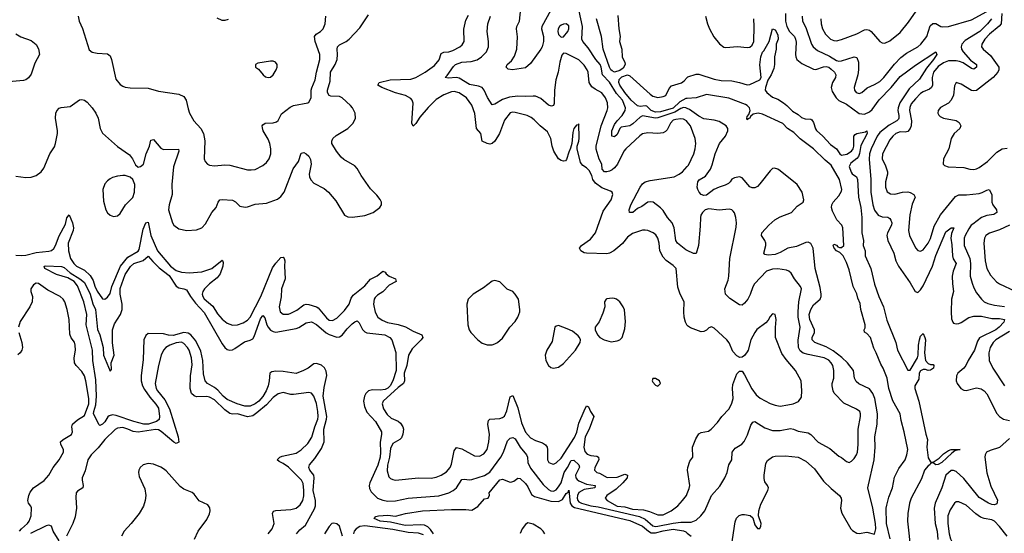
# Model space of a CAD drawing. Header units: inches. Extents: x 1682530 to 1839546, y 640742 to 791647.
# Tile 718 of 923: x 1804761 to 1812488, y 704994 to 709022. Entities that reach past the tile are written whole.
import ezdxf

# ---------------------------------------------------------------- set-up
doc = ezdxf.new("R2010")
doc.units = ezdxf.units.IN
doc.header["$MEASUREMENT"] = 0
doc.layers.add('B8700', color=7, linetype='Continuous')
doc.layers.add('B8710', color=7, linetype='Continuous')

msp = doc.modelspace()

# ---------------------------------------------------------------- linework, layer by layer
at = {"layer": 'B8700', "color": 5}
for points, elevation in [([(1808957.8, 709150), (1808859.8, 708970), (1808857.3, 708950), (1808871.9, 708890), (1808871.9, 708850), (1808860.6, 708810), (1808850, 708790.8), (1808770, 708679.3), (1808730, 708645.1), (1808629.8, 708629.8), (1808595.3, 708635.3), (1808578, 708650), (1808587.6, 708670), (1808619.8, 708700.2), (1808644.1, 708735.9), (1808661.5, 708790), (1808667, 708887), (1808659.2, 708950), (1808662.6, 708970), (1808683.5, 709010), (1808695, 709110)], 440), ([(1804730, 707794.6), (1804810, 707785.7), (1804850, 707787.2), (1804890, 707800.3), (1804929.6, 707830), (1804950, 707857.3), (1804997.4, 707970), (1805033.9, 708026.1), (1805043.2, 708050), (1805057, 708130), (1805057.6, 708150), (1805042.1, 708250), (1805045.6, 708290), (1805051.9, 708308.1), (1805070, 708328), (1805086.2, 708333.8), (1805157.7, 708342.3), (1805230, 708394.4), (1805250, 708396.3), (1805270, 708390.5), (1805290, 708375.3), (1805330.5, 708330.5), (1805358.2, 708290), (1805376.2, 708250), (1805391.8, 708170), (1805411.5, 708131.5), (1805530, 708028.2), (1805622.3, 707962.3), (1805647.7, 707930), (1805670, 707884.7), (1805690, 707866), (1805710, 707871), (1805732, 707890), (1805753.1, 707970), (1805779.3, 708030), (1805790, 708077.1), (1805810, 708081.7), (1805870, 708015.6), (1805890, 708004.7), (1806006.4, 708006.4), (1806011, 707990), (1805967.8, 707867.8), (1805955.5, 707730), (1805958.3, 707650), (1805935, 707570), (1805930.2, 707530), (1805959.7, 707430), (1805971.5, 707410), (1806010, 707381.8), (1806071.6, 707368.4), (1806150, 707373.4), (1806190, 707389.1), (1806219.1, 707420.9), (1806269.9, 707510.1), (1806304, 707550), (1806318.5, 707590), (1806331.9, 707608.1), (1806350, 707611.9), (1806430, 707606), (1806454, 707594), (1806490, 707560.3), (1806530, 707552.9), (1806550, 707554.3), (1806610, 707575.5), (1806697.5, 707582.5), (1806785.2, 707614.8), (1806810, 707636), (1806836.5, 707670), (1806907.2, 707852.8), (1806947.9, 707910), (1806970, 707975.5), (1806990, 707980.3), (1807010, 707970.3), (1807030, 707952), (1807044.6, 707924.6), (1807049.3, 707890), (1807033.2, 707810), (1807036.1, 707790), (1807046.5, 707766.5), (1807070, 707741.1), (1807150, 707699.5), (1807184.9, 707670), (1807242.2, 707602.2), (1807310.4, 707490.4), (1807336.1, 707476.1), (1807372.8, 707472.8), (1807470, 707487), (1807534.5, 707510), (1807587, 707550), (1807600.5, 707570), (1807600.5, 707590), (1807590.8, 707610.8), (1807564.7, 707644.7), (1807515.3, 707695.3), (1807440.7, 707800.7), (1807410, 707855.6), (1807390, 707876.3), (1807305.4, 707925.4), (1807283, 707943), (1807246.9, 707990), (1807211.2, 708050), (1807209.7, 708070), (1807218, 708090), (1807245.8, 708114.2), (1807335.6, 708170), (1807376.9, 708210), (1807396.9, 708250), (1807394, 708290), (1807372.6, 708330), (1807356.4, 708350), (1807291.3, 708410), (1807270, 708419.8), (1807203.3, 708423.3), (1807188.9, 708428.9), (1807177.7, 708450), (1807177.8, 708470), (1807198.9, 708541.1), (1807199.6, 708610), (1807236.8, 708670), (1807252.2, 708710), (1807256.3, 708750), (1807251.6, 708790), (1807255.6, 708810), (1807270, 708824.4), (1807322.9, 708850), (1807347.8, 708870), (1807430, 708959.5), (1807499.5, 709060.5)], 520), ([(1805219.5, 709050), (1805228.1, 709011.9), (1805253.6, 708953.6), (1805306, 708786), (1805330, 708766.8), (1805370, 708758.8), (1805450, 708753.4), (1805470, 708738.8), (1805482.4, 708710), (1805515.8, 708555.8), (1805550, 708514), (1805570, 708502), (1805590, 708493.4), (1805628.1, 708488.1), (1805770, 708485.5), (1805850, 708460.5), (1806010, 708439.5), (1806050, 708419.1), (1806066.4, 708390), (1806082.3, 708322.3), (1806094.9, 708290), (1806128.2, 708230), (1806183.1, 708170), (1806202.6, 708130), (1806212.9, 708072.9), (1806208.5, 707930), (1806216.3, 707910), (1806234.8, 707890), (1806250, 707881.6), (1806290, 707875.8), (1806370, 707883.1), (1806410, 707881.7), (1806550, 707846), (1806576.6, 707843.4), (1806610, 707848.5), (1806670, 707879.5), (1806698, 707902), (1806718.7, 707930), (1806731.6, 707970), (1806733.3, 708010), (1806724.7, 708050), (1806710, 708086), (1806671.6, 708150), (1806665.6, 708174.4), (1806665.1, 708190), (1806670, 708198.8), (1806688.2, 708211.8), (1806750, 708213.1), (1806777.8, 708222.2), (1806790, 708230.7), (1806815.6, 708284.4), (1806882.5, 708337.5), (1806910, 708350.3), (1807022, 708370), (1807030, 708374.8), (1807049.6, 708410), (1807048.8, 708468.8), (1807052.7, 708487.3), (1807080.7, 708550), (1807090.6, 708610), (1807117.8, 708710), (1807117.2, 708750), (1807079.8, 708850), (1807074.5, 708890), (1807087.8, 708910), (1807121.6, 708930), (1807143.5, 708950), (1807159.7, 708990), (1807163.5, 709050)], 540), ([(1806396.7, 709023.3), (1806370, 709016.2), (1806350, 709017), (1806310, 709034.5)], 540), ([(1810000, 706622.7), (1809985, 706650), (1809976.8, 706690), (1809973.3, 706730), (1809975.6, 706810), (1809944.2, 706870), (1809925.6, 706925.6), (1809911.7, 707070), (1809890, 707094.7), (1809833.8, 707133.8), (1809810, 707160.5), (1809784.7, 707210), (1809779.4, 707270), (1809769.8, 707309.8), (1809753.8, 707333.8), (1809731.7, 707351.7), (1809690, 707369.7), (1809670, 707372.2), (1809650, 707370.9), (1809570, 707346.2), (1809530, 707317.6), (1809492.2, 707267.8), (1809471.8, 707248.2), (1809424.6, 707210), (1809389.5, 707190.5), (1809370, 707186.6), (1809209.8, 707189.8), (1809190, 707193.6), (1809163.7, 707210), (1809155.1, 707230), (1809169.5, 707250), (1809239.6, 707300.4), (1809280.8, 707350), (1809339.8, 707520.2), (1809402, 707610), (1809414.7, 707650), (1809409.4, 707670), (1809398, 707678), (1809330, 707703.5), (1809280.3, 707740.3), (1809259.4, 707770), (1809250, 707799.6), (1809230, 707838.3), (1809210, 707859.7), (1809179.6, 707879.6), (1809163.3, 707903.3), (1809135.1, 708010), (1809135.8, 708030), (1809149.6, 708070), (1809152.2, 708092.2), (1809150, 708206), (1809143.6, 708196.4), (1809130, 708194), (1809110, 708169), (1809101.4, 708138.6), (1809094.9, 708050), (1809084.7, 708015.3), (1809070, 707984), (1809053.3, 707926.7), (1809043.8, 707916.2), (1809030, 707911.8), (1809010, 707917.4), (1808990, 707931.6), (1808953.7, 707990), (1808940.4, 708030), (1808929.8, 708090), (1808901.9, 708141.9), (1808845.1, 708190), (1808798, 708238), (1808775, 708255), (1808743.7, 708270), (1808650, 708294.9), (1808630, 708297.4), (1808609.4, 708290.6), (1808566.6, 708233.4), (1808527.6, 708130), (1808491.1, 708068.9), (1808470, 708050.7), (1808450, 708047.1), (1808430, 708050.6), (1808389.7, 708070), (1808379.2, 708130), (1808346.9, 708170), (1808332.9, 708287.1), (1808310, 708351.5), (1808268.7, 708410), (1808210, 708448.5), (1808170, 708459.9), (1808150, 708457.8), (1808090, 708432.9), (1808030, 708395.7), (1807965.6, 708334.4), (1807901.5, 708258.5), (1807870, 708208.2), (1807850, 708187.8), (1807839.7, 708210), (1807848.7, 708368.7), (1807841.4, 708390), (1807830, 708404.1), (1807790, 708427), (1807710, 708447.6), (1807602.4, 708490), (1807572, 708510), (1807581.2, 708530), (1807669.2, 708550.8), (1807830, 708557), (1807870, 708569.5), (1807942.2, 708610), (1808016.7, 708663.3), (1808053.4, 708706.6), (1808070, 708758), (1808090, 708766.8), (1808129.4, 708770.6), (1808159.2, 708780.8), (1808215.1, 708810), (1808234.5, 708825.5), (1808248.4, 708850), (1808247.1, 708947.1), (1808261.8, 709018.2), (1808283, 709057)], 480), ([(1810000, 708221.4), (1809992.9, 708230), (1809970, 708241), (1809950, 708243.6), (1809910, 708240.2), (1809890, 708233.1), (1809868.6, 708210), (1809842.2, 708157.8), (1809830, 708145.3), (1809810, 708134.6), (1809770, 708129.1), (1809690, 708136.2), (1809650, 708127.1), (1809628.3, 708111.7), (1809518.8, 708010), (1809503.5, 707990), (1809452.5, 707890), (1809430, 707860.3), (1809410, 707843.4), (1809390, 707834), (1809370, 707828.5), (1809350, 707829.9), (1809332.4, 707850), (1809329.7, 707890), (1809307.7, 707927.7), (1809285.5, 708005.5), (1809285.3, 708030), (1809323.4, 708190), (1809371.2, 708310), (1809376.3, 708330), (1809375.2, 708370), (1809359.6, 708410), (1809330, 708449.8), (1809276.4, 708476.4), (1809250, 708495.1), (1809230.6, 708530.6), (1809221.5, 708610), (1809214.5, 708630), (1809190, 708666.6), (1809148.8, 708708.8), (1809050, 708758.4), (1809030, 708759.3), (1809016.4, 708743.6), (1808999.5, 708690), (1808987.4, 708610), (1808969.2, 708550.8), (1808957.2, 708470), (1808955, 708365), (1808950.1, 708349.9), (1808935.2, 708344.8), (1808910, 708352), (1808850, 708403.2), (1808810, 708421.4), (1808790, 708423.7), (1808730, 708419.5), (1808670, 708422.4), (1808606.1, 708413.9), (1808550, 708397.1), (1808490, 708361), (1808470, 708354.5), (1808433, 708413), (1808406.5, 708470), (1808390.3, 708490.3), (1808361.4, 708501.4), (1808290, 708514.8), (1808210, 708562.8), (1808190, 708568.8), (1808122.7, 708562.7), (1808099.3, 708570), (1808116.3, 708583.7), (1808165.7, 708654.3), (1808182.4, 708670), (1808230, 708687.9), (1808305.2, 708694.8), (1808350, 708708.1), (1808385.8, 708730), (1808425.5, 708770), (1808440.3, 708810), (1808439.8, 708850), (1808429.1, 708930), (1808435.6, 708990), (1808457.1, 709050)], 460), ([(1810000, 708325.8), (1809990, 708330.9), (1809970, 708333.2), (1809950, 708326.9), (1809903.4, 708296.6), (1809770, 708251.6), (1809750, 708251.1), (1809650, 708267.1), (1809630, 708258.1), (1809574, 708206), (1809550.1, 708189.9), (1809481.5, 708178.5), (1809472, 708168), (1809450, 708121.1), (1809430, 708103.9), (1809408.5, 708108.5), (1809409.1, 708150), (1809430, 708200.4), (1809449.8, 708230), (1809490, 708270.2), (1809513.9, 708310), (1809514.2, 708330), (1809491.8, 708390), (1809444.1, 708444.1), (1809390, 708532), (1809335.3, 708590), (1809324.3, 708650), (1809315.6, 708670), (1809282.7, 708710), (1809222.1, 708802.1), (1809181.1, 708850), (1809172.4, 708870), (1809177.4, 708970), (1809151.6, 709088.4)], 440), ([(1809455.1, 709055.1), (1809462.3, 708950), (1809474.4, 708890), (1809468.9, 708850), (1809486.7, 708790), (1809489.1, 708729.1), (1809510.4, 708690), (1809512.2, 708670), (1809497.6, 708642.4), (1809470, 708623.5), (1809430, 708610.6), (1809410, 708620.2), (1809401.1, 708630), (1809389.4, 708649.4), (1809341.2, 708790), (1809327.5, 708890), (1809288.8, 709030)], 420), ([(1804730, 708912), (1804770, 708888.9), (1804850, 708860.3), (1804890, 708828.4), (1804910, 708793.4), (1804916.2, 708750), (1804879.8, 708680.2), (1804850, 708595.1), (1804830, 708566), (1804810, 708551.5), (1804790, 708544.2), (1804646.4, 708533.6)], 520), ([(1810000, 708404.2), (1809990, 708403.4), (1809942.8, 708377.2), (1809890, 708328.5), (1809790, 708299), (1809750, 708297.2), (1809715.7, 708310), (1809683.8, 708343.8), (1809670, 708346.3), (1809630, 708340.6), (1809610, 708345.8), (1809560.6, 708390), (1809509.6, 708450), (1809470, 708510), (1809464.2, 708530), (1809465.7, 708554.3), (1809486.2, 708573.8), (1809529.7, 708590.3), (1809550, 708583.2), (1809710, 708437.1), (1809730, 708421.6), (1809770, 708411.8), (1809810, 708419), (1809831.6, 708428.4), (1809857.5, 708482.5), (1809877, 708503), (1809953.7, 708526.3), (1809976.6, 708543.4), (1810000, 708570.1)], 420), ([(1810000, 707212.7), (1809990, 707217.7), (1809923.5, 707270), (1809909.9, 707290), (1809898.4, 707390), (1809880.6, 707430), (1809845.7, 707470), (1809810, 707525.1), (1809790, 707547.4), (1809733.3, 707590), (1809710, 707595), (1809690, 707591.8), (1809642.6, 707557.4), (1809610, 707540.4), (1809573, 707510), (1809547, 707510), (1809543.5, 707530), (1809557.6, 707570), (1809629.9, 707710), (1809650, 707736), (1809670, 707750.1), (1809710, 707762.2), (1809896.9, 707790), (1809936.9, 707810), (1809962.6, 707830), (1810000, 707871.4)], 460), ([(1804730, 707176.3), (1804772, 707172), (1804810, 707176.4), (1804890, 707195.4), (1804990, 707205.5), (1805010, 707212.2), (1805030, 707228.4), (1805043, 707250), (1805070, 707326.4), (1805121, 707419), (1805132.1, 707467.9), (1805150, 707493), (1805176.1, 707430), (1805184.4, 707390), (1805181.1, 707370), (1805142.9, 707270), (1805144.2, 707210), (1805160.3, 707150), (1805185.2, 707110), (1805206.3, 707090), (1805270, 707056.6), (1805314.8, 707014.8), (1805336.9, 706976.9), (1805350, 706931.6), (1805370, 706891.9), (1805410, 706832.2), (1805430, 706830.3), (1805450, 706846.7), (1805470, 706874.9), (1805484.3, 706930), (1805552.3, 707090), (1805610, 707158.5), (1805690, 707207.2), (1805699.2, 707220.8), (1805730, 707380.2), (1805750, 707429.2), (1805770, 707434.7), (1805789.3, 707329.3), (1805842, 707210), (1805944.7, 707090), (1805990, 707056.3), (1806030, 707042.1), (1806090, 707036.4), (1806190, 707045.9), (1806268.8, 707071.2), (1806350, 707134.9), (1806352.8, 707132.8), (1806357.5, 707117.5), (1806355.9, 707090), (1806335.6, 707030), (1806310, 706998.7), (1806251.8, 706950), (1806212.1, 706910), (1806199.4, 706890), (1806194, 706870), (1806198, 706850), (1806210, 706832.8), (1806275.8, 706775.8), (1806314.7, 706714.7), (1806350, 706672.7), (1806390, 706640.7), (1806430, 706627), (1806470, 706630.1), (1806514.6, 706645.4), (1806550, 706665.1), (1806570, 706688.5), (1806653.8, 706850), (1806745.1, 707074.9), (1806770, 707113.4), (1806810, 707157.3), (1806830, 707159.6), (1806837.2, 707150), (1806841.8, 707130), (1806838.2, 707090), (1806844.7, 706990), (1806814.6, 706910), (1806812.6, 706847.4), (1806798.6, 706770), (1806805.8, 706730), (1806830, 706713.4), (1806870, 706713.2), (1806890, 706720.7), (1806936.9, 706743.1), (1806990, 706786.9), (1807010, 706791.1), (1807030, 706788.6), (1807090, 706771), (1807103.2, 706763.2), (1807170, 706683.8), (1807190, 706666.7), (1807216.5, 706663.5), (1807250, 706682.4), (1807310, 706740.8), (1807345.5, 706790), (1807362.1, 706837.9), (1807377.9, 706862.1), (1807470, 706935.4), (1807513.7, 706986.3), (1807565.7, 707014.3), (1807610, 707049), (1807630, 707043.1), (1807636.9, 707030), (1807659.6, 707010), (1807710.4, 706990), (1807714.4, 706970), (1807660.5, 706939.5), (1807611.6, 706888.4), (1807570, 706862.5), (1807550, 706844.4), (1807542.5, 706830), (1807537.2, 706790), (1807550, 706727), (1807571.1, 706690), (1807604.9, 706664.9), (1807648.5, 706648.5), (1807732.5, 706632.5), (1807790, 706614.3), (1807850, 706579.8), (1807916.4, 706550), (1807923.6, 706530), (1807911.3, 706510), (1807840, 706440), (1807812, 706390), (1807798.7, 706310), (1807779.5, 706250), (1807781.9, 706190), (1807773.4, 706170), (1807730, 706137.4), (1807614.4, 706030), (1807604.7, 706010), (1807617, 705970), (1807644.4, 705924.4), (1807675.8, 705895.8), (1807730, 705873), (1807750, 705858.4), (1807768, 705830), (1807771.9, 705810), (1807768.9, 705771.1), (1807756.8, 705743.2), (1807745.3, 705730), (1807690, 705697.1), (1807670, 705659.5), (1807663.7, 705590), (1807647.1, 705527.1), (1807643.7, 705483.7), (1807657.6, 705437.6), (1807670, 705423.9), (1807690, 705414.5), (1807710, 705411.7), (1807890, 705429.3), (1807990, 705426.5), (1808030, 705434.7), (1808070, 705451), (1808110, 705476.5), (1808138.6, 705510), (1808150, 705536.3), (1808170, 705641.6), (1808190, 705666.7), (1808230, 705656.3), (1808330, 705601.8), (1808370, 705599.1), (1808404.1, 705615.9), (1808429, 705651), (1808442.6, 705710), (1808448.1, 705770), (1808434.9, 705850), (1808441.5, 705878.5), (1808450.6, 705889.4), (1808530, 705895.5), (1808550, 705901), (1808566.7, 705913.3), (1808584.5, 705955.5), (1808610, 706063.1), (1808630, 706075.5), (1808670, 705978.9), (1808700.4, 705860.4), (1808730, 705788.1), (1808770, 705743), (1808810, 705721.6), (1808863.1, 705703.1), (1808887.2, 705687.2), (1808899.3, 705670), (1808903.8, 705650), (1808902.3, 705570), (1808914.4, 705550), (1808938.9, 705538.9), (1808950, 705537.3), (1808970, 705545.8), (1809010, 705584), (1809115.3, 705744.7), (1809133.7, 705786.3), (1809150, 705858), (1809190, 705955.3), (1809210, 705994), (1809224.5, 705984.5), (1809240.8, 705950), (1809267.4, 705910), (1809231.3, 705810), (1809198.8, 705750), (1809187.8, 705670), (1809195.8, 705635.8), (1809214.4, 705614.4), (1809244.5, 705604.5), (1809290, 705597.6), (1809304.4, 705590), (1809306.6, 705570), (1809275.2, 705510), (1809272, 705490), (1809290.2, 705470.2), (1809310, 705464.6), (1809372.5, 705432.5), (1809450, 705434.5), (1809510, 705456.6), (1809530.5, 705450.5), (1809527.9, 705430), (1809495.4, 705390), (1809441.3, 705338.7), (1809368.1, 705290), (1809355.3, 705270), (1809372.4, 705250), (1809450, 705207.6), (1809510, 705200.8), (1809570, 705182.2), (1809656.6, 705176.6), (1809704.9, 705164.9), (1809770, 705138.6), (1809810, 705138.9), (1809872.4, 705170), (1809926, 705210), (1809963.9, 705250), (1809993.3, 705290), (1810000, 705306.8)], 480), ([(1806932.8, 704990), (1806958.5, 705021.5), (1807003.3, 705056.7), (1807074.3, 705185.7), (1807082.5, 705210), (1807082.1, 705250), (1807063.6, 705330), (1807072, 705430), (1807069.3, 705449.3), (1807038.9, 705490), (1807030.7, 705510), (1807036.2, 705530), (1807078.6, 705581.4), (1807130, 705657.8), (1807151.6, 705710), (1807149, 705810), (1807169.6, 705889.6), (1807170.2, 705910), (1807141.5, 706070), (1807150, 706138.4), (1807172.7, 706232.7), (1807166.7, 706266.7), (1807152.1, 706292.1), (1807130, 706313.3), (1807090, 706326), (1807070, 706322.4), (1807025.7, 706290), (1806988.9, 706270), (1806930, 706247.9), (1806830, 706263.5), (1806770, 706266.7), (1806738.9, 706261.1), (1806723.6, 706250), (1806720.1, 706190), (1806711.6, 706150), (1806695.4, 706110), (1806670, 706067.7), (1806637.4, 706030), (1806610, 706008.3), (1806570, 705992), (1806528.9, 705991.1), (1806468, 706008), (1806390, 706043.2), (1806357.5, 706070), (1806316.5, 706116.5), (1806290, 706137.5), (1806233.8, 706170), (1806216.5, 706190), (1806203.4, 706243.4), (1806198.4, 706350), (1806183.2, 706423.2), (1806143.8, 706503.8), (1806105.4, 706550), (1806083.1, 706563.1), (1806050, 706568.1), (1805964.4, 706544.4), (1805930, 706547.2), (1805890, 706557.5), (1805770, 706559.7), (1805750, 706546), (1805736, 706510), (1805730, 706358), (1805714, 706230), (1805713.3, 706190), (1805724.5, 706150), (1805741.7, 706121.7), (1805781.2, 706061.2), (1805830, 706007.3), (1805850, 705974.9), (1805857.2, 705910), (1805854.9, 705885.1), (1805834.4, 705870), (1805771, 705851), (1805735.3, 705850), (1805657.6, 705870), (1805517.7, 705917.7), (1805490, 705922.4), (1805463.6, 705916.4), (1805452.1, 705907.9), (1805430, 705868.2), (1805410, 705849.6), (1805390, 705839.3), (1805383.9, 705843.9), (1805341.4, 705930), (1805342.4, 705950), (1805358.1, 706001.9), (1805363.9, 706070), (1805357.9, 706197.9), (1805334.7, 706350), (1805332.1, 706430), (1805283.9, 706630), (1805286.8, 706710), (1805263.8, 706810), (1805216, 706936), (1805189.7, 706970), (1805138.1, 706998.1), (1805050, 707023.2), (1804958.4, 707070), (1804954, 707090), (1804967.4, 707092.6), (1805090, 707086.3), (1805110, 707078.9), (1805157.2, 707037.2), (1805232.4, 706990), (1805270, 706959.7), (1805313.3, 706870), (1805334.3, 706794.3), (1805354.8, 706750), (1805372.7, 706592.7), (1805390.1, 706550), (1805416.1, 706450), (1805417.6, 706390), (1805470, 706266), (1805482, 706278), (1805479.5, 706330), (1805502, 706390), (1805488.6, 706488.6), (1805489.6, 706590), (1805504, 706636), (1805551.2, 706710), (1805564.7, 706750), (1805564.7, 706790), (1805548.5, 706870), (1805550, 706913.4), (1805590, 707023.1), (1805630, 707087.2), (1805656.3, 707110), (1805730, 707132.8), (1805770, 707167.2), (1805805.5, 707125.5), (1805856.5, 707076.5), (1805935, 707015), (1805990, 706931.8), (1806010, 706920.3), (1806050, 706911.6), (1806070, 706902.4), (1806101.8, 706850), (1806139.6, 706799.6), (1806210, 706726), (1806350, 706479.7), (1806370, 706451), (1806390, 706436.4), (1806410, 706430.1), (1806430, 706432.3), (1806450, 706442), (1806524.3, 706495.7), (1806570, 706507.5), (1806590, 706519.7), (1806601.6, 706538.4), (1806650, 706675.3), (1806670, 706703.1), (1806683.9, 706683.9), (1806699.5, 706630), (1806710.8, 706610), (1806730, 706587.5), (1806750, 706575.6), (1806770, 706571.3), (1806930, 706599.9), (1806952.3, 706607.7), (1807010, 706644.8), (1807050, 706652.1), (1807090, 706631.3), (1807166.5, 706566.5), (1807190, 706551.9), (1807250, 706532.9), (1807270, 706534.4), (1807292.2, 706547.8), (1807330, 706597), (1807370, 706635.8), (1807390, 706653), (1807410, 706661.1), (1807424.3, 706644.3), (1807451.7, 706591.7), (1807470, 706573), (1807485, 706565), (1807627.3, 706550), (1807667.2, 706530), (1807682.8, 706510), (1807712, 706412), (1807715, 706270), (1807689.2, 706190), (1807667.3, 706150), (1807650, 706133.1), (1807630, 706121.9), (1807590, 706115.8), (1807530, 706120.3), (1807499.2, 706110), (1807478.5, 706090), (1807467.1, 706070), (1807459.2, 706030), (1807467.2, 705987.2), (1807484.4, 705944.4), (1807552.9, 705870), (1807601.5, 705790), (1807601.7, 705770), (1807590.1, 705709.9), (1807593.3, 705630), (1807589.4, 705590), (1807571.5, 705528.5), (1807508.8, 705390), (1807504.6, 705370), (1807506.2, 705346.2), (1807520, 705320), (1807570, 705270.2), (1807610, 705253.4), (1807650, 705246.7), (1807710, 705248), (1807810, 705269.4), (1808050, 705288.4), (1808130, 705310.1), (1808164.2, 705330), (1808187.9, 705350), (1808230, 705416), (1808250, 705419.1), (1808290, 705412.8), (1808310, 705415.8), (1808410, 705447), (1808450, 705472.7), (1808536.6, 705590), (1808556.9, 705630), (1808590, 705718), (1808610, 705739.1), (1808630, 705745.2), (1808650, 705735.9), (1808689.4, 705669.4), (1808738, 705610), (1808745.8, 705590), (1808748.7, 705550), (1808770, 705504), (1808870, 705375.5), (1808910, 705338.4), (1808930, 705327.4), (1808950, 705325), (1808970, 705334.4), (1808990, 705357.5), (1809010, 705390.2), (1809032.8, 705470), (1809060.5, 705510), (1809090, 705565.1), (1809110, 705568.7), (1809148.9, 705530), (1809153.7, 705513.7), (1809124.2, 705450), (1809126.5, 705430), (1809136.2, 705416.2), (1809150, 705404.6), (1809210, 705379.4), (1809278, 705370), (1809273.4, 705350), (1809190, 705338.1), (1809150, 705314), (1809137.9, 705290), (1809135.5, 705270), (1809141.8, 705250), (1809150, 705241.6), (1809170.2, 705230), (1809243.8, 705210), (1809300.4, 705200.4), (1809624.6, 705124.6), (1809670, 705104.6), (1809730, 705053.3), (1809750, 705047.4), (1809768.7, 705048.7), (1809890, 705074.3), (1809950, 705080.6), (1810000, 705081.3)], 460), ([(1804759, 705010), (1804775, 705030), (1804822.5, 705070), (1804835.9, 705090), (1804850.8, 705130), (1804853.1, 705193.1), (1804847.6, 705207.6), (1804829.7, 705229.7), (1804824.4, 705250), (1804832, 705290), (1804843.3, 705316.7), (1804869.9, 705350.1), (1804953.2, 705406.8), (1804990.9, 705449.1), (1805024.7, 705510), (1805070.5, 705570), (1805104.7, 705630), (1805104.7, 705650), (1805084.4, 705690), (1805082.7, 705710), (1805103, 705730), (1805168, 705770), (1805174.7, 705790), (1805169.7, 705830), (1805176.9, 705850), (1805215.2, 705884.8), (1805270, 705918), (1805303.9, 706010), (1805303, 706050), (1805281.5, 706190), (1805270.4, 706230), (1805250, 706261.8), (1805203.1, 706310), (1805191.6, 706330), (1805189, 706370), (1805199.3, 706430), (1805197.7, 706470), (1805190, 706492.3), (1805166.1, 706526.1), (1805155.7, 706555.7), (1805149.8, 706670), (1805134.2, 706750), (1805115.5, 706810), (1805102.2, 706830), (1805079.7, 706850), (1804982.1, 706902.1), (1804910, 706954.2), (1804890, 706956), (1804870, 706943.1), (1804848.6, 706910), (1804848.4, 706890), (1804862.3, 706850), (1804859.4, 706810), (1804840.5, 706770), (1804765.3, 706654.7), (1804750.8, 706610)], 480), ([(1804753.3, 706570), (1804779.3, 706490), (1804782, 706450), (1804777.6, 706430), (1804766.1, 706410), (1804747, 706393)], 480), ([(1806710.6, 704990), (1806743.7, 705030), (1806757.3, 705070), (1806743.9, 705150), (1806753.2, 705166.8), (1806770, 705173.4), (1806890, 705181.1), (1806930, 705190.2), (1806963.1, 705216.9), (1806982.7, 705250), (1806991.2, 705288.8), (1806991.6, 705330), (1806984.9, 705384.9), (1806974, 705410), (1806870, 705512.2), (1806830, 705541.5), (1806796.3, 705556.3), (1806780.7, 705570), (1806801.6, 705590), (1806821.8, 705598.2), (1806930, 705621.6), (1806970.5, 705649.5), (1807022.5, 705697.5), (1807052.9, 705747.1), (1807076.6, 705830), (1807101.7, 705890), (1807104.5, 705910), (1807100.8, 705950), (1807090, 706012.8), (1807070, 706069.8), (1807050, 706092.4), (1807030, 706099.2), (1806910, 706082.7), (1806890, 706083.1), (1806830, 706097.2), (1806790, 706089), (1806750, 706059.2), (1806697.5, 706002.5), (1806621.6, 705938.4), (1806590, 705916.1), (1806550, 705906.7), (1806470.2, 705929.8), (1806430, 705929.1), (1806410, 705933.7), (1806370, 705961.4), (1806290, 706040.4), (1806250, 706062.3), (1806230, 706066.6), (1806150, 706065.4), (1806130, 706071.6), (1806109.9, 706090), (1806099.9, 706130), (1806101.8, 706230), (1806114.2, 706314.2), (1806108.2, 706370), (1806089.9, 706429.9), (1806079.3, 706450), (1806050, 706483.2), (1806030, 706492.3), (1805990, 706488.6), (1805938.5, 706470), (1805906.9, 706450), (1805890.2, 706430), (1805872.2, 706390), (1805850.1, 706309.9), (1805823.5, 706170), (1805831.3, 706130), (1805843.1, 706110), (1805901.2, 706041.2), (1805938, 705970), (1806006, 705750), (1806010, 705709.4), (1805990, 705698), (1805970, 705709.2), (1805872.5, 705792.5), (1805850, 705804.5), (1805827.1, 705807.1), (1805690, 705785.8), (1805652.4, 705792.4), (1805610, 705811.8), (1805570, 705822.6), (1805530, 705819.3), (1805510, 705809.2), (1805430, 705730.5), (1805376.1, 705663.9), (1805322, 705610), (1805296.6, 705570), (1805275.1, 705484.9), (1805251.8, 705430), (1805250.2, 705410), (1805260.2, 705370), (1805256.5, 705350), (1805215.9, 705324.1), (1805205.2, 705310), (1805202, 705278), (1805206.5, 705190), (1805197.3, 705122.7), (1805178.5, 705070), (1805128.2, 704970)], 480), ([(1806132.7, 704947.3), (1806160.7, 705010), (1806230, 705102), (1806250, 705146.8), (1806254.7, 705170), (1806252.8, 705192.8), (1806236.9, 705216.9), (1806170, 705249.6), (1806130, 705300.7), (1806114, 705314), (1806050, 705341.1), (1806021.1, 705361.1), (1805910, 705483), (1805890, 705499.7), (1805870, 705512.8), (1805810, 705536.5), (1805770, 705541.8), (1805730, 705531.4), (1805705.8, 705510), (1805696.5, 705490), (1805694.7, 705470), (1805699.7, 705439.7), (1805742.9, 705342.9), (1805750.3, 705290.3), (1805746.3, 705250), (1805733.1, 705206.9), (1805698, 705150), (1805635.3, 705070), (1805580.3, 705010), (1805560.3, 704970)], 520), ([(1808009.4, 704990), (1807984.8, 705024.8), (1807963.3, 705043.3), (1807937, 705057), (1807910, 705060.5), (1807785.5, 705054.5), (1807670, 705082.1), (1807590, 705088.2), (1807544, 705110), (1807555.5, 705124.5), (1807578, 705130), (1807650, 705135), (1807710.8, 705129.2), (1807790, 705149), (1807922, 705170), (1808150, 705180.4), (1808261.1, 705181.1), (1808310, 705174.9), (1808356.6, 705203.4), (1808410, 705264.9), (1808437.2, 705270), (1808447.3, 705292.7), (1808446.6, 705310), (1808530, 705414.3), (1808550, 705418.6), (1808610, 705395.6), (1808623.6, 705396.4), (1808638.5, 705401.5), (1808670, 705426.7), (1808690, 705422.4), (1808730, 705384.6), (1808750, 705358), (1808777.8, 705297.8), (1808801.4, 705281.4), (1808930, 705247.1), (1808990, 705243.1), (1809020.3, 705259.7), (1809050, 705305.3), (1809064.4, 705315.6), (1809070, 705332), (1809080.7, 705230), (1809094.4, 705210), (1809115.3, 705195.3), (1809550, 705093.3), (1809650, 705050.1), (1809694.5, 705010), (1809717.7, 704997.7), (1809750, 704997.5), (1809810, 705014), (1809890, 705025.1), (1809970, 705013.9), (1809990, 705004.4), (1810000, 704995.7)], 440), ([(1807293.2, 704970), (1807270, 705049.7), (1807250, 705068.9), (1807226.7, 705073.3), (1807210, 705069.8), (1807190, 705047.6), (1807154.5, 704990)], 460), ([(1808882.6, 704990), (1808869.7, 705010), (1808850, 705028.3), (1808790, 705066), (1808750, 705075.3), (1808730, 705062.8), (1808705, 705030), (1808690, 704991.3)], 440), ([(1805070, 704933.5), (1805024.1, 705010), (1805010, 705049.5), (1804990, 705056.4), (1804970, 705052), (1804847.1, 704992.9)], 480), ([(1807930, 704980.6), (1807890, 704996.1), (1807810, 705000.7), (1807690, 705024.2), (1807470, 705051.4), (1807430, 705047.8), (1807400.5, 705030), (1807385.3, 705010), (1807379.5, 704990)], 460)]:
    msp.add_lwpolyline(points, dxfattribs=dict(at, elevation=elevation))
for points, elevation in [([(1809050, 708989.7), (1809030, 708988.5), (1809010, 708980.3), (1808997.8, 708970), (1808986.7, 708950), (1808984.7, 708930), (1808990, 708907.3), (1809010, 708884), (1809030, 708887.3), (1809063.5, 708930), (1809071.7, 708950), (1809070, 708974)], 460), ([(1806730, 708698), (1806630, 708682), (1806612, 708670), (1806612, 708650), (1806634.8, 708634.8), (1806670.7, 708590), (1806690, 708573.4), (1806710, 708567.9), (1806730, 708570.8), (1806749.2, 708590), (1806773.2, 708630), (1806781.2, 708650), (1806782, 708670), (1806769.1, 708689.1), (1806750, 708697.2)], 560), ([(1805570, 707801.5), (1805530, 707795.5), (1805490, 707784.5), (1805470, 707774), (1805450, 707759.1), (1805430, 707735.1), (1805414.4, 707690), (1805418, 707598), (1805436.5, 707530), (1805450, 707507.2), (1805470, 707488.8), (1805498.6, 707478.6), (1805530, 707482.6), (1805550, 707502.4), (1805591.1, 707568.9), (1805650, 707628.9), (1805663.2, 707670), (1805664.5, 707730), (1805650, 707769.4), (1805627.3, 707787.3), (1805590, 707799.7)], 520), ([(1808490, 706976.9), (1808468.2, 706971.8), (1808400, 706920), (1808320.4, 706870), (1808280.5, 706830), (1808270.4, 706790), (1808277, 706630), (1808288.5, 706590), (1808301.6, 706570), (1808357.1, 706510), (1808390, 706485.7), (1808430, 706473.1), (1808450, 706471.6), (1808470, 706472.8), (1808490, 706480.3), (1808510, 706490.3), (1808550, 706523.7), (1808608.4, 706611.6), (1808650, 706655.8), (1808670.9, 706690), (1808685.7, 706730), (1808687.1, 706750), (1808675.4, 706830), (1808649.7, 706870), (1808630, 706889.7), (1808587.7, 706907.7), (1808530, 706965.4)], 520), ([(1809410, 706837.6), (1809370, 706832.9), (1809363, 706830), (1809350.4, 706810), (1809352.7, 706770), (1809338.7, 706721.3), (1809308.3, 706651.7), (1809278, 706610), (1809278, 706590), (1809296, 706550), (1809314, 706530), (1809346.8, 706510), (1809403.3, 706496.7), (1809450, 706504.4), (1809469.6, 706510.4), (1809489.6, 706530.4), (1809510, 706598), (1809515.6, 706655.6), (1809506.5, 706746.5), (1809497.6, 706770), (1809470, 706809.4), (1809444.5, 706830), (1809430, 706836.4)], 520), ([(1808990, 706623), (1808970, 706619.5), (1808961.6, 706610), (1808941, 706499), (1808897.8, 706430), (1808884.4, 706390), (1808889.1, 706349.1), (1808910, 706310.8), (1808930, 706293.4), (1808950, 706288.5), (1808990, 706295.8), (1809030, 706326.4), (1809123.5, 706430), (1809159.6, 706490), (1809162.4, 706510), (1809154, 706530), (1809142.7, 706542.7), (1809098.3, 706578.3), (1809058.3, 706598.3)], 520), ([(1809750, 706208.7), (1809730, 706208), (1809725.5, 706190), (1809730, 706178), (1809750, 706156), (1809770, 706146.8), (1809788.7, 706170), (1809782, 706190)], 520)]:
    msp.add_lwpolyline(points, close=True, dxfattribs=dict(at, elevation=elevation))
at = {"layer": 'B8710', "color": 5}
for points, elevation in [([(1810143.1, 709050), (1810157.8, 708990), (1810175.2, 708950), (1810207.7, 708887.7), (1810251.9, 708831.9), (1810286.5, 708806.5), (1810303.4, 708803.4), (1810393, 708813), (1810470, 708804.2), (1810490, 708807.2), (1810510, 708822.4), (1810521.5, 708850), (1810525.8, 708970), (1810521.7, 709030)], 440), ([(1810772, 709070), (1810772.2, 709010), (1810782.5, 708970), (1810803.1, 708930), (1810840.4, 708890), (1810850.6, 708870), (1810853.9, 708846.1), (1810848.8, 708748.8), (1810851, 708730), (1810860.7, 708710), (1810899.8, 708679.8), (1810990, 708634.2), (1811010, 708631.7), (1811068.3, 708651.7), (1811090, 708654.5), (1811110, 708650.5), (1811130, 708635.2), (1811155, 708610), (1811165.6, 708590), (1811163.7, 708570), (1811140.7, 708530), (1811130.1, 708490), (1811138.1, 708458.1), (1811169.6, 708410), (1811190, 708389.1), (1811250, 708359.2), (1811350, 708286.7), (1811390, 708281.3), (1811430, 708300.5), (1811450, 708318.7), (1811505, 708395), (1811601.2, 708490), (1811670, 708575.9), (1811790, 708666.3), (1811951, 708770), (1811957.8, 708750), (1811933.2, 708710), (1811876.9, 708643.1), (1811823.3, 708556.7), (1811740.5, 708479.5), (1811668.5, 708370), (1811653.8, 708330), (1811652.9, 708310), (1811661.4, 708270), (1811661.6, 708250), (1811657.2, 708242.8), (1811644.5, 708230), (1811584.3, 708195.7), (1811510, 708137.5), (1811489.6, 708110), (1811442.4, 708010), (1811430.5, 707970), (1811428.7, 707928.7), (1811440.1, 707770), (1811440.3, 707670), (1811455.6, 707570), (1811470, 707529.2), (1811498, 707490), (1811530, 707475.6), (1811573.1, 707473.1), (1811590, 707462.8), (1811598.5, 707450), (1811604.2, 707430), (1811602.1, 707410), (1811571.6, 707350), (1811566.3, 707330), (1811573.3, 707290), (1811622.3, 707190), (1811637.9, 707130), (1811657.7, 707090), (1811750, 706959.5), (1811789.4, 706889.4), (1811810, 706882), (1811830, 706902.6), (1811850, 706936.1), (1811923.9, 707090), (1811950, 707171.8), (1812030, 707358.9), (1812070, 707390.2), (1812093, 707390), (1812073.9, 707346.1), (1812067.7, 707310), (1812075.8, 707255.8), (1812080.4, 707170), (1812087.4, 707147.4), (1812109.3, 707110), (1812087, 707050), (1812080.1, 707010), (1812080.2, 706950), (1812088.9, 706890), (1812074.4, 706830), (1812071.3, 706731.3), (1812074.9, 706674.9), (1812083, 706650), (1812090, 706643), (1812110, 706637.6), (1812130, 706640.3), (1812150, 706648), (1812210, 706687.6), (1812250, 706697), (1812310, 706697), (1812390, 706678.4), (1812450, 706679.2), (1812490.4, 706670), (1812484.4, 706650), (1812448.8, 706610), (1812422.3, 706590), (1812293.1, 706526.9), (1812278.6, 706501.4), (1812253.6, 706430), (1812205, 706350), (1812186.9, 706310), (1812170.9, 706289.1), (1812124.6, 706250), (1812113.1, 706230), (1812110.3, 706190.3), (1812118, 706170), (1812146, 706130), (1812170, 706117.6), (1812190, 706114.9), (1812270, 706136), (1812306.2, 706126.2), (1812330, 706110.3), (1812350, 706086.7), (1812430, 705932.2), (1812450.3, 705910), (1812482.4, 705890), (1812530, 705877.3)], 440), ([(1810902.2, 709050), (1810905, 709010), (1810930, 708961.1), (1810975.2, 708830), (1810989, 708809), (1811021.3, 708781.3), (1811116.4, 708736.4), (1811170, 708702.2), (1811190, 708696.8), (1811210, 708699.8), (1811310, 708732.3), (1811330, 708724.9), (1811343, 708690), (1811344.6, 708630), (1811338.8, 708590), (1811309.1, 708490), (1811311.6, 708470), (1811326.5, 708450), (1811350, 708442.7), (1811369.6, 708450), (1811412.3, 708487.7), (1811470, 708513.4), (1811510, 708538.4), (1811542.5, 708570), (1811625.8, 708674.2), (1811675.5, 708724.5), (1811720.1, 708759.9), (1811808.4, 708810), (1811833.6, 708830), (1811880.3, 708890), (1811907.1, 708972.9), (1811926.4, 708993.6), (1811950, 708991.3), (1811990, 708970.2), (1812006.4, 708966.4), (1812050, 708968.2), (1812230, 709021.1), (1812350, 709086.2)], 460), ([(1811047.7, 709030), (1811051, 708990), (1811062.1, 708950), (1811084.6, 708910), (1811124.7, 708870), (1811150, 708858.6), (1811170, 708856.8), (1811210, 708865.7), (1811330, 708911), (1811390, 708943.2), (1811410, 708946.7), (1811430, 708940.9), (1811443.7, 708930), (1811510, 708850.4), (1811530, 708841.1), (1811550, 708839.5), (1811590, 708856.9), (1811670, 708922.9), (1811737.2, 709002.8), (1811795.8, 709090)], 480), ([(1812388.8, 709030), (1812356.6, 708990), (1812295.3, 708930), (1812180.6, 708859.4), (1812155.5, 708830), (1812149.5, 708810), (1812152.1, 708790), (1812164.5, 708770), (1812223.6, 708703.6), (1812269, 708670), (1812270, 708649.6), (1812250, 708633.3), (1812230, 708640.2), (1812164.1, 708684.1), (1812135.6, 708695.6), (1812110, 708700.1), (1812050, 708698.8), (1812010, 708684.7), (1811970, 708654.5), (1811933.2, 708610), (1811921.3, 708570), (1811924.6, 708510), (1811916.1, 708490), (1811901.6, 708478.4), (1811850, 708457.8), (1811830, 708443.4), (1811790, 708402.4), (1811758.4, 708361.6), (1811746.4, 708333.6), (1811743.9, 708310), (1811758.5, 708230), (1811756.8, 708190), (1811750, 708168.4), (1811730, 708146), (1811710, 708140.8), (1811670, 708143.9), (1811638, 708130), (1811613.7, 708110), (1811590, 708080.8), (1811530.9, 707970), (1811530.2, 707930), (1811556.9, 707876.9), (1811571.8, 707830), (1811570.9, 707810), (1811556.1, 707750), (1811555.9, 707710), (1811570, 707673), (1811595.4, 707655.4), (1811630, 707654.4), (1811690, 707668.4), (1811730, 707672.2), (1811750, 707666.9), (1811778.7, 707650), (1811787.4, 707630), (1811765.5, 707574.5), (1811747.5, 707492.5), (1811735.4, 707370), (1811745, 707330), (1811790, 707232.7), (1811810, 707212.7), (1811830, 707208), (1811850, 707217), (1811891.1, 707270), (1811910, 707307.4), (1811936.9, 707403.1), (1811987.5, 707492.5), (1812104.4, 707635.6), (1812130, 707648.4), (1812190.6, 707649.4), (1812290, 707659.6), (1812313.9, 707666.1), (1812350, 707686.4), (1812370, 707690.5), (1812390, 707651), (1812389.4, 707590), (1812396.8, 707570), (1812426.4, 707530), (1812428.9, 707510), (1812405.1, 707494.9), (1812350, 707486.5), (1812310, 707471.5), (1812240.6, 707419.4), (1812229.1, 707410), (1812210, 707381.8), (1812180.6, 707330), (1812174.2, 707310), (1812174.1, 707250), (1812218.7, 707150), (1812222.7, 707110), (1812219.5, 707010), (1812234.6, 706954.6), (1812250, 706918.7), (1812270, 706880.3), (1812309, 706830), (1812330.1, 706810.1), (1812357.5, 706797.5), (1812410, 706782.2), (1812488.5, 706771.5)], 460), ([(1812469.4, 709070), (1812462.5, 708990), (1812448, 708972), (1812372.4, 708910), (1812336.4, 708870), (1812311.1, 708830), (1812309.2, 708810), (1812321.5, 708790), (1812380.4, 708740.4), (1812444.4, 708650), (1812446, 708630), (1812437.8, 708610), (1812399.3, 708570), (1812270, 708467.9), (1812250, 708463.1), (1812230, 708467.7), (1812150, 708515.8), (1812110, 708529), (1812097.1, 708502.9), (1812088.2, 708430), (1812071.3, 708390), (1812050, 708368.5), (1811986.3, 708333.7), (1811968.4, 708310), (1811966.4, 708290), (1811973.7, 708273.7), (1811984.2, 708264.2), (1812010.3, 708250.3), (1812111.3, 708231.3), (1812134.7, 708214.7), (1812146.4, 708190), (1812138.4, 708170), (1812095.3, 708130), (1812071.7, 708090), (1812051.5, 708008.5), (1812010.5, 707930), (1812007.3, 707890), (1812017.5, 707877.5), (1812047, 707867), (1812170, 707862.8), (1812218, 707850), (1812250, 707847.1), (1812270, 707851.5), (1812290, 707862.4), (1812355.8, 707910), (1812430, 707982.3), (1812470, 708010.2), (1812510, 708013.7)], 480), ([(1810000, 708570.1), (1810004.6, 708575.4), (1810070, 708595), (1810090, 708594.3), (1810210, 708556.8), (1810266.6, 708546.6), (1810350, 708542), (1810408.7, 708530), (1810470, 708510.5), (1810490, 708512.8), (1810569.7, 708550), (1810579.3, 708570), (1810568.8, 708668.8), (1810576.8, 708730), (1810590, 708767), (1810601.3, 708778.7), (1810643.9, 708850), (1810670, 708950.7), (1810690, 708944), (1810710, 708904), (1810713.5, 708870), (1810698.9, 708830), (1810696.9, 708790), (1810685.4, 708730), (1810685.8, 708670), (1810680.5, 708639.5), (1810659.7, 708590), (1810631.9, 708548.1), (1810614.4, 708490), (1810611.4, 708470), (1810623.5, 708450), (1810670, 708415.6), (1810710, 708398.5), (1810754.5, 708370), (1810782.1, 708350), (1810824.8, 708304.8), (1810870, 708279.8), (1810896.1, 708256.1), (1810925.5, 708245.5), (1810970, 708242.2), (1810977.1, 708237.1), (1810990, 708215.3), (1811005.5, 708165.5), (1811014, 708154), (1811063.6, 708110), (1811123.7, 708043.7), (1811170.2, 708010), (1811196.5, 707970), (1811210, 707959.6), (1811251.7, 707968.3), (1811288.7, 707991.3), (1811300.8, 708010), (1811306.4, 708030), (1811307.1, 708110), (1811316.9, 708123.1), (1811329.8, 708130.2), (1811398.3, 708141.7), (1811410.2, 708150.2), (1811410.8, 708130), (1811363.3, 708036.7), (1811352.2, 707972.2), (1811342.9, 707950), (1811330, 707933.7), (1811282.7, 707897.3), (1811269.4, 707870), (1811285.6, 707825.6), (1811294.2, 707814.2), (1811329.2, 707789.2), (1811337.2, 707770), (1811344.3, 707630), (1811362.7, 707550), (1811370.9, 707470), (1811368.9, 707350), (1811382, 707290), (1811380.1, 707250), (1811395.9, 707210), (1811396.4, 707170), (1811440.3, 707070), (1811468.3, 706948.3), (1811504.6, 706850), (1811540.4, 706770), (1811565.7, 706665.7), (1811636.4, 706490), (1811651, 706430), (1811730, 706273.7), (1811750, 706273.7), (1811805.7, 706370), (1811813.1, 706390), (1811815.6, 706470), (1811821.7, 706510), (1811830, 706538.8), (1811850, 706561), (1811865.5, 706530), (1811868.4, 706510), (1811861.5, 706410), (1811870.2, 706350.2), (1811890, 706326.4), (1811910, 706317), (1811930, 706317.1), (1811935.8, 706310), (1811932.9, 706290), (1811910, 706273.3), (1811890, 706269.8), (1811870, 706279.7), (1811850, 706277.7), (1811830, 706267.6), (1811818.7, 706250), (1811816.4, 706203.6), (1811786.4, 706150), (1811786.5, 706130), (1811816.6, 706030), (1811871, 705771), (1811885, 705730), (1811880.9, 705670), (1811890, 705585.5), (1811910, 705555.6), (1811930, 705551.4), (1811976.3, 705583.7), (1812010, 705617.8), (1812050, 705643.6), (1812071.1, 705651.1), (1812142, 705650), (1812100.5, 705639.5), (1812076.6, 705623.4), (1811998.5, 705550), (1811970, 705532.4), (1811950, 705531.3), (1811930, 705547.6), (1811910, 705542.4), (1811903.5, 705530), (1811890, 705522.3), (1811862.2, 705490), (1811838.4, 705421.6), (1811756.8, 705270), (1811744.8, 705230), (1811731.6, 705150), (1811728.3, 705090), (1811754.4, 704850)], 420), ([(1811591.6, 704950), (1811564, 705070), (1811562, 705190), (1811565.5, 705214.5), (1811582.6, 705277.4), (1811611.6, 705350), (1811626.2, 705433.8), (1811659.2, 705500.8), (1811708.9, 705570), (1811723.7, 705610), (1811730.8, 705650), (1811701.7, 705790), (1811677.8, 705877.8), (1811671.2, 705930), (1811612.6, 706032.6), (1811582.6, 706130), (1811569.7, 706210), (1811537.4, 706290), (1811519.4, 706319.4), (1811483.4, 706410), (1811464.8, 706444.8), (1811437.8, 706530), (1811410, 706560.5), (1811391.3, 706571.3), (1811387.6, 706590), (1811395.4, 706604.6), (1811394.9, 706630), (1811361.7, 706750), (1811356.9, 706796.9), (1811338.3, 706838.3), (1811330.8, 706870.8), (1811302.6, 706930), (1811270, 707061.3), (1811250, 707117), (1811222.2, 707170), (1811196.2, 707196.2), (1811172.3, 707210), (1811151.8, 707230), (1811145.3, 707250), (1811150, 707260.5), (1811170, 707254.6), (1811181.1, 707241.1), (1811194.6, 707234.6), (1811210, 707234.9), (1811230, 707251.3), (1811219.8, 707390), (1811213.5, 707410), (1811173.7, 707453.7), (1811139.8, 707519.8), (1811132.9, 707550), (1811134.5, 707570), (1811144.4, 707590), (1811190, 707640.7), (1811210, 707676.3), (1811212.7, 707690), (1811195.3, 707770), (1811130, 707881.8), (1811081.8, 707921.8), (1810990.3, 708010.3), (1810886.6, 708086.6), (1810837, 708137), (1810787.6, 708167.6), (1810750, 708208.2), (1810590, 708282), (1810555.3, 708290), (1810518.1, 708281.9), (1810496.3, 708263.7), (1810490, 708248.7), (1810475.4, 708244.6), (1810470, 708236), (1810466.6, 708246.6), (1810470, 708262), (1810482, 708278), (1810492.7, 708310), (1810488.2, 708330), (1810470, 708349), (1810456.2, 708356.2), (1810325.7, 708405.7), (1810150, 708434.4), (1810070, 708409.9), (1810000, 708404.2)], 420), ([(1810346.5, 704893.5), (1810376.1, 705083.9), (1810386.3, 705113.7), (1810407.6, 705132.4), (1810430, 705140.3), (1810450, 705141.3), (1810494.7, 705134.7), (1810514.9, 705114.9), (1810530, 705060.7), (1810550, 705030.6), (1810570, 705030.8), (1810578, 705050), (1810579.7, 705070), (1810558.9, 705130), (1810561, 705170), (1810577.7, 705222.3), (1810633, 705330), (1810637, 705350), (1810629.4, 705370), (1810610, 705397.2), (1810604.5, 705424.5), (1810602.9, 705450), (1810617.6, 705542.4), (1810630, 705563.8), (1810670, 705594), (1810690, 705598.7), (1810770, 705600.3), (1810870, 705591.6), (1810930, 705559), (1810999.5, 705499.5), (1811070, 705403.2), (1811130, 705344.9), (1811195.3, 705290), (1811207.8, 705270), (1811211.4, 705251.4), (1811203.6, 705190), (1811212.8, 705152.8), (1811283.9, 705030), (1811296.5, 705016.5), (1811330, 704995.8), (1811350, 704993.4), (1811410, 705001.5), (1811470, 704988), (1811480.6, 705030), (1811478.5, 705070), (1811456.6, 705190), (1811416.4, 705350), (1811466.5, 705570), (1811473.8, 705670), (1811471.1, 705750), (1811489.5, 705850.5), (1811491.6, 705931.6), (1811471, 706050), (1811456.1, 706090), (1811430, 706126), (1811346.8, 706166.8), (1811324.4, 706184.4), (1811312.8, 706210), (1811304, 706270), (1811258.5, 706330), (1811212.8, 706372.8), (1811144.4, 706424.4), (1811090, 706456.6), (1811000.4, 706490), (1810979.4, 706510), (1810980.9, 706530), (1810999.2, 706570), (1810999.5, 706590), (1810962.5, 706670), (1810955.5, 706710), (1810970, 706750.2), (1810990, 706785.4), (1811042.2, 706830), (1811050.6, 706850), (1811050.6, 706870), (1811041.9, 706921.9), (1811002.7, 707070), (1810987, 707230), (1810970, 707266.3), (1810950, 707277.6), (1810930, 707275.8), (1810856.6, 707243.4), (1810790, 707230.4), (1810730, 707196.4), (1810690, 707181.6), (1810635, 707175), (1810610, 707181.7), (1810601.7, 707190), (1810617.2, 707250), (1810616, 707270), (1810609.6, 707290), (1810582.9, 707330), (1810585.6, 707350), (1810639.2, 707410), (1810686.7, 707453.3), (1810730, 707476.5), (1810818.7, 707510), (1810861.2, 707558.8), (1810909.7, 707590.3), (1810915.1, 707610), (1810902.2, 707670), (1810862.8, 707730), (1810730, 707837.2), (1810710, 707849.7), (1810683.4, 707856.6), (1810670, 707854.5), (1810650, 707838), (1810570, 707734), (1810550, 707714), (1810530, 707703.6), (1810510, 707703.6), (1810490, 707712), (1810430, 707782.7), (1810410, 707789.5), (1810370, 707782.4), (1810350, 707771.2), (1810336.9, 707750), (1810322.7, 707737.3), (1810296.8, 707723.2), (1810250, 707709.9), (1810208.3, 707691.7), (1810150, 707645.4), (1810130, 707642.2), (1810110, 707651.7), (1810093.1, 707670), (1810082.6, 707690), (1810077.9, 707710), (1810083.2, 707750), (1810094, 707766), (1810143.7, 707796.3), (1810182.2, 707850), (1810196.4, 707883.6), (1810218.9, 707970), (1810245.8, 708034.2), (1810252.9, 708050), (1810301.2, 708110), (1810318.3, 708150), (1810318.7, 708170), (1810305, 708190), (1810250, 708222.9), (1810210, 708234.1), (1810130, 708244.4), (1810090, 708265.3), (1810017.2, 708317.2), (1810000, 708325.8)], 440), ([(1810000, 707871.4), (1810010, 707882.4), (1810050.8, 707970), (1810063.1, 708010), (1810067.7, 708050), (1810062.2, 708090), (1810025.8, 708190), (1810000, 708221.4)], 460), ([(1810000, 705081.3), (1810030, 705081.7), (1810070, 705097.5), (1810106.4, 705130), (1810138, 705170), (1810189.7, 705290), (1810256, 705364), (1810295.1, 705430), (1810312.4, 705470), (1810326.3, 705530), (1810351, 705570), (1810352.8, 705630), (1810377.2, 705662.8), (1810427.7, 705692.3), (1810446.9, 705713.1), (1810473.8, 705766.2), (1810498.3, 705841.7), (1810514.5, 705865.5), (1810530, 705870.3), (1810610, 705822.3), (1810670, 705801.1), (1810730, 705800.7), (1810810, 705814.7), (1810834, 705810), (1810870, 705794.9), (1810950, 705780.7), (1810970, 705768.9), (1811027.8, 705707.8), (1811118.6, 705658.6), (1811190, 705597.6), (1811210, 705588.5), (1811250, 705557.6), (1811270, 705550.4), (1811290, 705560.4), (1811310, 705581.3), (1811328.4, 705610), (1811335, 705630), (1811341.8, 705690), (1811341.7, 705810), (1811360.4, 705910), (1811360.5, 705930), (1811353.6, 705950), (1811327.9, 705967.9), (1811230, 706015.4), (1811153.9, 706093.9), (1811145.5, 706110), (1811136, 706150), (1811137.3, 706170), (1811150.7, 706210), (1811151.3, 706270), (1811141.5, 706310), (1811130, 706330.7), (1811110, 706350.6), (1811075.6, 706370), (1810950, 706395), (1810910, 706407.5), (1810885.4, 706425.4), (1810872.6, 706450), (1810870.9, 706509.1), (1810886.5, 706610), (1810871.4, 706690), (1810869.9, 706730), (1810876.5, 706810), (1810896.1, 706910), (1810889.7, 706930), (1810841.7, 706990), (1810814.5, 707034.5), (1810797, 707050), (1810778.2, 707058.2), (1810711.5, 707068.5), (1810670, 707066.4), (1810622.4, 707050), (1810528.2, 706951.8), (1810513.3, 706926.7), (1810493.7, 706866.3), (1810475.8, 706830), (1810450, 706798), (1810430, 706783.7), (1810410, 706786.6), (1810335.3, 706835.3), (1810301.2, 706870), (1810295.1, 706910), (1810320.6, 706979.4), (1810327.2, 707010), (1810334.3, 707150), (1810384.6, 707395.4), (1810386.3, 707430), (1810381.2, 707470), (1810370, 707506.6), (1810359.6, 707519.6), (1810349.8, 707529.8), (1810330, 707536.8), (1810250, 707528.2), (1810170, 707539), (1810140.4, 707530), (1810119.5, 707510), (1810107.8, 707490), (1810103.2, 707470), (1810102.4, 707402.4), (1810086.9, 707250), (1810070, 707187.3), (1810050, 707188), (1810000, 707212.7)], 460), ([(1812530, 707411.3), (1812450, 707373.3), (1812371, 707349), (1812344.2, 707330), (1812331.6, 707310), (1812327.1, 707270), (1812337, 707130), (1812351, 707070), (1812379.1, 707019.1), (1812426.9, 706966.9), (1812450.9, 706950.9), (1812572.5, 706892.5)], 480), ([(1810000, 705306.8), (1810015.1, 705344.9), (1810020.3, 705370), (1810002.9, 705490), (1810003.7, 705510), (1810021.2, 705558.8), (1810044.2, 705590), (1810041.8, 705670), (1810066.1, 705733.9), (1810090, 705773.4), (1810110, 705784), (1810165.8, 705794.2), (1810187.8, 705810), (1810236.1, 705863.9), (1810270, 705910.4), (1810330, 705970.5), (1810350, 706013.4), (1810360.3, 706050), (1810354.7, 706130), (1810358.7, 706161.3), (1810390, 706244.7), (1810410, 706266), (1810430, 706264.7), (1810450, 706236), (1810506.9, 706126.9), (1810539.7, 706079.7), (1810572.7, 706052.7), (1810650, 706011.2), (1810690, 705997.8), (1810730, 705992.1), (1810790, 706000.2), (1810829.8, 706010.2), (1810872.1, 706027.9), (1810897.5, 706062.5), (1810900.4, 706110), (1810892.6, 706190), (1810849.8, 706270), (1810776.1, 706356.1), (1810743.2, 706403.2), (1810692.6, 706530), (1810691.5, 706608.5), (1810698.4, 706670), (1810690, 706709), (1810670, 706714.5), (1810650, 706695.1), (1810635.3, 706664.7), (1810616.2, 706643.8), (1810547, 706593), (1810529.1, 706570), (1810498, 706510), (1810477.6, 706430), (1810470, 706416), (1810450, 706389.2), (1810430, 706376), (1810413.6, 706373.6), (1810390, 706385.2), (1810358.8, 706418.8), (1810327.9, 706487.9), (1810311.2, 706510), (1810210, 706603.7), (1810190, 706614.5), (1810170, 706606), (1810151.8, 706588.2), (1810130, 706576.2), (1810110, 706575.1), (1810024.2, 706604.2), (1810001, 706621), (1810000, 706622.7)], 480), ([(1812530, 706575.8), (1812422.6, 706510), (1812399.7, 706490), (1812376.6, 706450), (1812367.5, 706410), (1812370.1, 706350), (1812397.3, 706290), (1812490.1, 706150.1)], 460), ([(1812530, 705736.5), (1812450, 705667.3), (1812376.3, 705643.7), (1812349.3, 705630.7), (1812337.6, 705610), (1812336, 705590), (1812351.3, 705468.7), (1812382.9, 705362.9), (1812434.6, 705254.6), (1812430, 705226), (1812410, 705215.8), (1812390, 705218.7), (1812362.7, 705230), (1812290, 705274.8), (1812170, 705422.9), (1812110, 705479.3), (1812090, 705487.4), (1812070, 705485.1), (1812030, 705450.8), (1811998.6, 705350), (1811945, 705230), (1811937.1, 705190), (1811946.3, 705070), (1811960.6, 705010), (1811965.6, 704945.6)], 440), ([(1812510, 704970.8), (1812450, 705048.4), (1812410, 705089.9), (1812390, 705099.5), (1812330, 705109.3), (1812300.5, 705120.5), (1812265.7, 705145.7), (1812190, 705214), (1812130, 705241.5), (1812110, 705240.4), (1812096.5, 705230), (1812062.6, 705177.4), (1812044.8, 705130), (1812043.8, 705070), (1812055.1, 704990), (1812065.7, 704950), (1812119.7, 704839.7), (1812174.8, 704754.8), (1812210, 704687.1), (1812330, 704527.2), (1812430, 704434.9), (1812464.4, 704410), (1812564.6, 704370)], 460), ([(1810000, 704995.7), (1810029.5, 704970)], 440)]:
    msp.add_lwpolyline(points, dxfattribs=dict(at, elevation=elevation))

doc.saveas('drawing.dxf')
